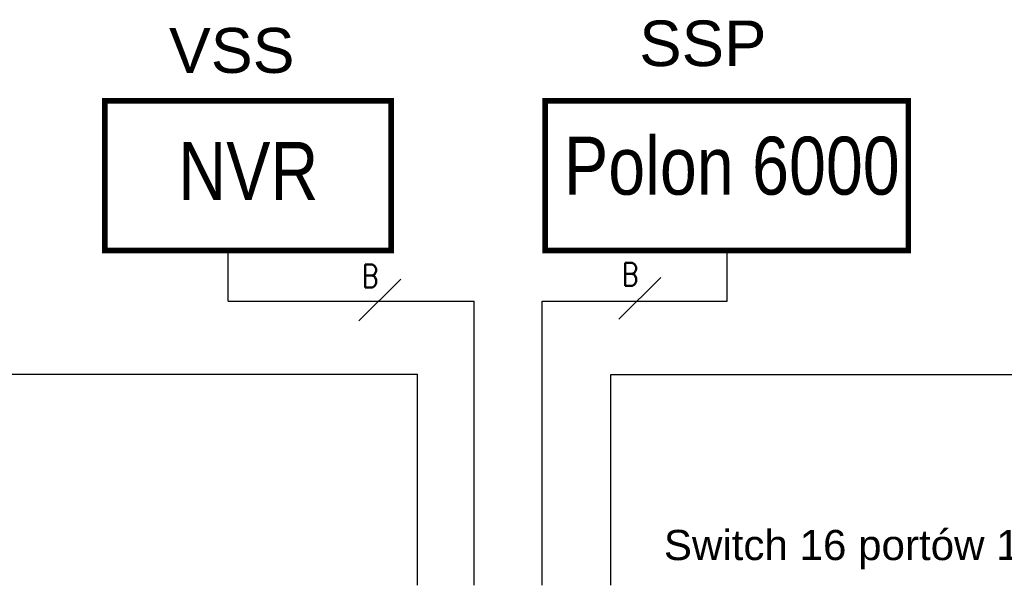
# Model space of a CAD drawing. Header units: millimetres. Extents: x -7023 to 53801, y 9849 to 33561.
# Tile 519 of 537: x 34016 to 34965, y 27479 to 28024. Entities that reach past the tile are written whole.
import ezdxf
from ezdxf.enums import TextEntityAlignment as Align

# ---------------------------------------------------------------- set-up
doc = ezdxf.new("R2010")
doc.units = ezdxf.units.MM
doc.layers.add('IE_CCTV', color=6, linetype='Continuous')
doc.layers.add('IE_SKD', color=6, linetype='Continuous')
doc.styles.add('GENERATED_STYLE_2', font='ARIALN.TTF')
doc.styles.add('SIMPLEX', font='simplex.shx', dxfattribs={"width": 0.8, "height": 2})
doc.styles.get("Standard").update_dxf_attribs({"font": 'arial.ttf'})

msp = doc.modelspace()

# ---------------------------------------------------------------- linework, layer by layer
at = {"layer": 'IE_CCTV', "color": 30}
for points in [[(34342.73, 27733.61), (34383.12, 27774)], [(34593.53, 27735.23), (34633.92, 27775.62)]]:
    msp.add_lwpolyline(points, dxfattribs=at)
at = {"layer": 'IE_SKD', "color": 30}
for p, q in [((34216.57, 27752.66), (34216.57, 27801.43)), ((34697.91, 27752.66), (34697.91, 27801.92)), ((34216.57, 27752.66), (34454.1, 27752.66)), ((34454.1, 27478.75), (34454.1, 27752.66)), ((34519.49, 27752.66), (34697.91, 27752.66)), ((34519.49, 27478.75), (34519.49, 27752.66)), ((33769.3, 27682.42), (34399.19, 27682.42)), ((34399.19, 27478.75), (34399.19, 27682.42)), ((34585.73, 27682), (35210, 27682)), ((34585.73, 27478.75), (34585.73, 27682))]:
    msp.add_line(p, q, dxfattribs=at)
at = {"layer": 'IE_SKD', "lineweight": 18, "const_width": 5.39}
for points in [[(34097.74, 27945.89), (34373.92, 27945.89), (34373.92, 27801.52), (34097.74, 27801.52)], [(34522.57, 27945.89), (34872.83, 27945.89), (34872.83, 27801.52), (34522.57, 27801.52)]]:
    msp.add_lwpolyline(points, close=True, dxfattribs=at)

# ---------------------------------------------------------------- texts
at = {"layer": 'IE_CCTV', "color": 30, "style": 'SIMPLEX', "width": 0.8}
for p in [(34361.65, 27765.94), (34612.45, 27767.57)]:
    msp.add_text('B', height=21.93, dxfattribs=at).set_placement(p, align=Align.RIGHT)
at = {"layer": 'IE_SKD', "color": 0}
for s, height, p in [('SSP', 43.913, (34613.21, 27979.33, 320.65)), (' VSS', 43.311, (34142.83, 27972.75, 316.26)), (' Switch 16 portów 1G/Gigabit z 4 portami uplink 10G ', 29.0769, (34625.71, 27503.05, 37.05))]:
    msp.add_text(s, height=height, dxfattribs=at).set_placement(p)
at = {"layer": 'IE_SKD', "linetype": 'Continuous', "lineweight": 9, "char_height": 55.869, "attachment_point": 7, "style": 'GENERATED_STYLE_2'}
for s, insert, width in [('NVR', (34168.61, 27850.33), 197.3156), ('Polon 6000', (34540.66, 27854.55), 572.0652)]:
    msp.add_mtext(s, dxfattribs=dict(at, insert=insert, width=width))

doc.saveas('drawing.dxf')
